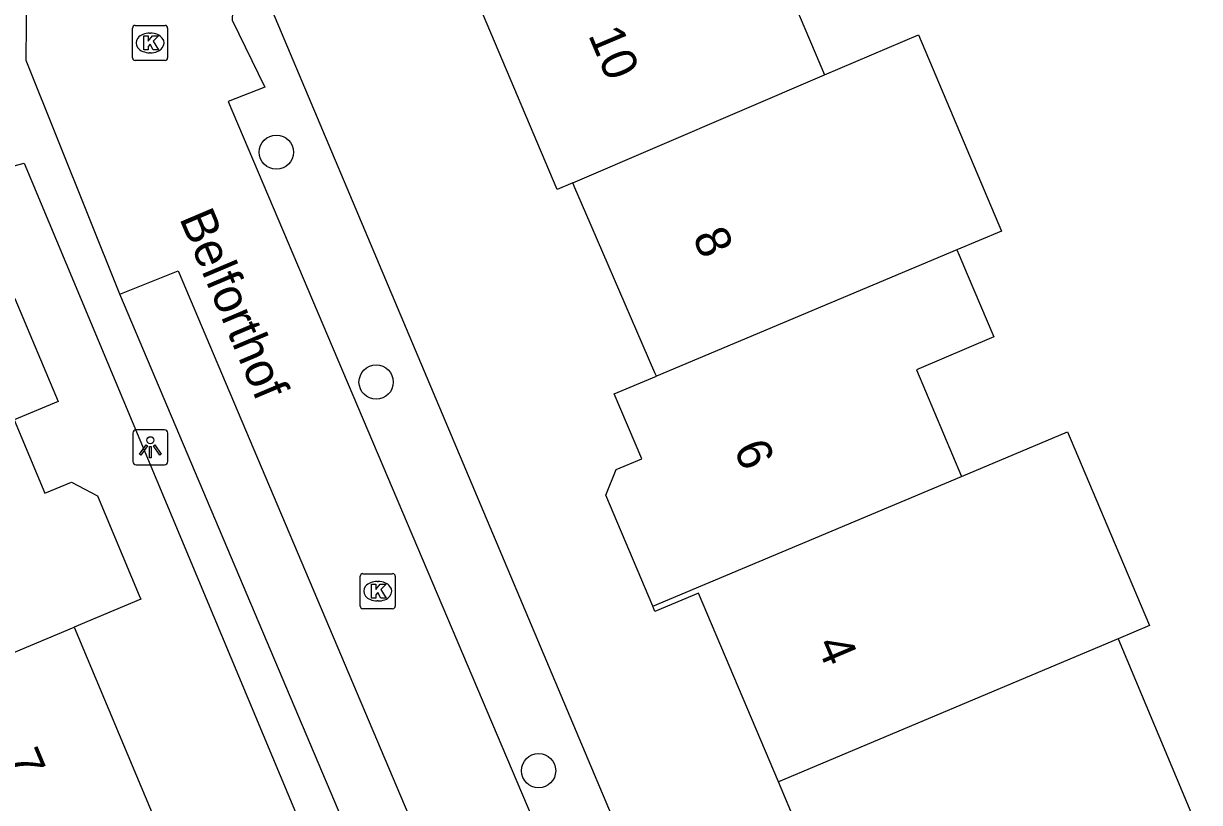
# Model space of a CAD drawing. Extents: x 157767 to 159171, y 387842 to 389425.
# Drawn here: x 158825.22 to 158858.79, y 388214.87 to 388237.1 of the extents above; entities that cross this region are included whole.
import ezdxf

# ---------------------------------------------------------------- set-up
doc = ezdxf.new("R2010")
doc.units = 0
for name, color, linetype in [('IMGEO_Boom', 7, 'Continuous'), ('IMGEO_Kolk', 7, 'Continuous'), ('IMGEO_Lichtpunt', 7, 'Continuous'), ('IMGEO_Openbare_ruimte_label', 7, 'Continuous'), ('IMGEO_Pand', 7, 'Continuous'), ('IMGEO_Pand_nummerreeks', 7, 'Continuous'), ('IMGEO_Rijbaan_lokaal_open', 7, 'Continuous'), ('IMGEO_Voetpad_open', 7, 'Continuous')]:
    doc.layers.add(name, color=color, linetype=linetype)

msp = doc.modelspace()

# ---------------------------------------------------------------- linework, layer by layer
at = {"layer": 'IMGEO_Boom'}
for centre in [(158832.441, 388233.432), (158835.288, 388226.869), (158839.924, 388215.778)]:
    msp.add_circle(centre, 0.489, dxfattribs=at)
at = {"layer": 'IMGEO_Kolk'}
for p, q in [((158828.41, 388237.048), (158829.262, 388237.048)), ((158828.335, 388236.122), (158828.335, 388236.974)), ((158828.823, 388236.828), (158828.848, 388236.828)), ((158829.336, 388236.974), (158829.336, 388236.122)), ((158829.262, 388236.048), (158828.41, 388236.048)), ((158828.846, 388236.268), (158828.821, 388236.268)), ((158834.833, 388220.476), (158834.833, 388221.328)), ((158834.908, 388221.402), (158835.76, 388221.402)), ((158835.834, 388221.328), (158835.834, 388220.476)), ((158835.321, 388221.182), (158835.346, 388221.182)), ((158835.344, 388220.622), (158835.319, 388220.622)), ((158835.76, 388220.402), (158834.908, 388220.402))]:
    msp.add_line(p, q, dxfattribs=at)
for points in [[(158828.41, 388237.048), (158829.262, 388237.048)], [(158828.335, 388236.122), (158828.335, 388236.974)], [(158828.656, 388236.748), (158828.779, 388236.748), (158828.779, 388236.597), (158828.909, 388236.748), (158829.073, 388236.748), (158828.927, 388236.597), (158829.08, 388236.348), (158828.928, 388236.348), (158828.843, 388236.512), (158828.779, 388236.445), (158828.779, 388236.348), (158828.656, 388236.348), (158828.656, 388236.748)], [(158829.336, 388236.974), (158829.336, 388236.122)], [(158829.262, 388236.048), (158828.41, 388236.048)], [(158834.833, 388220.476), (158834.833, 388221.328)], [(158834.908, 388221.402), (158835.76, 388221.402)], [(158835.834, 388221.328), (158835.834, 388220.476)], [(158835.154, 388221.102), (158835.277, 388221.102), (158835.277, 388220.951), (158835.407, 388221.102), (158835.571, 388221.102), (158835.425, 388220.951), (158835.578, 388220.702), (158835.426, 388220.702), (158835.341, 388220.866), (158835.277, 388220.799), (158835.277, 388220.702), (158835.154, 388220.702), (158835.154, 388221.102)], [(158835.76, 388220.402), (158834.908, 388220.402)]]:
    msp.add_lwpolyline(points, dxfattribs=at)
for centre, start, end in [((158828.412, 388236.972), 91.552, 178.448), ((158828.412, 388236.972), 91.552, 178.448), ((158829.26, 388236.972), 1.552, 88.448), ((158829.26, 388236.972), 1.552, 88.448), ((158828.412, 388236.124), 181.552, 268.448), ((158828.412, 388236.124), 181.552, 268.448), ((158829.26, 388236.124), 271.552, 358.448), ((158829.26, 388236.124), 271.552, 358.448), ((158834.91, 388221.326), 91.552, 178.448), ((158834.91, 388221.326), 91.552, 178.448), ((158835.758, 388221.326), 1.552, 88.448), ((158835.758, 388221.326), 1.552, 88.448), ((158834.91, 388220.478), 181.552, 268.448), ((158834.91, 388220.478), 181.552, 268.448), ((158835.758, 388220.478), 271.552, 358.448), ((158835.758, 388220.478), 271.552, 358.448)]:
    msp.add_arc(centre, 0.0765, start, end, dxfattribs=at)
for centre, major_axis, ratio, start_param, end_param in [((158828.822, 388236.548), (-0.387, 0.002), 0.722429, 4.712389, 7.853982), ((158828.847, 388236.548), (-0.39, 0.002), 0.717154, 1.570796, 4.712389), ((158835.32, 388220.902), (-0.387, 0.002), 0.722429, 4.712389, 7.853982), ((158835.345, 388220.902), (-0.39, 0.002), 0.717154, 1.570796, 4.712389)]:
    msp.add_ellipse(centre, major_axis=major_axis, ratio=ratio, start_param=start_param, end_param=end_param, dxfattribs=at)
at = {"layer": 'IMGEO_Lichtpunt'}
for p, q in [((158828.346, 388225.413), (158828.346, 388224.606)), ((158828.346, 388225.413), (158828.346, 388224.606)), ((158829.248, 388225.508), (158828.44, 388225.508)), ((158829.248, 388225.508), (158828.44, 388225.508)), ((158829.342, 388224.606), (158829.342, 388225.413)), ((158829.342, 388224.606), (158829.342, 388225.413)), ((158828.44, 388224.512), (158829.248, 388224.512)), ((158828.44, 388224.512), (158829.248, 388224.512))]:
    msp.add_line(p, q, dxfattribs=at)
for points in [[(158828.72, 388225.077), (158828.759, 388225.049), (158828.571, 388224.787), (158828.533, 388224.814), (158828.72, 388225.077)], [(158828.822, 388225.029), (158828.869, 388225.029), (158828.869, 388224.707), (158828.822, 388224.707), (158828.822, 388225.029)], [(158828.932, 388225.049), (158828.97, 388225.076), (158829.157, 388224.814), (158829.118, 388224.786), (158828.932, 388225.049)]]:
    msp.add_lwpolyline(points, dxfattribs=at)
msp.add_circle((158828.845, 388225.211), 0.0994, dxfattribs=at)
for centre, start, end in [((158828.44, 388225.413), 90, 180), ((158828.44, 388225.413), 90, 180), ((158829.248, 388225.413), 0, 90), ((158829.248, 388225.413), 0, 90), ((158828.44, 388224.606), 180, 270), ((158828.44, 388224.606), 180, 270), ((158829.248, 388224.606), 270, 0), ((158829.248, 388224.606), 270, 360)]:
    msp.add_arc(centre, 0.0946, start, end, dxfattribs=at)
at = {"layer": 'IMGEO_Pand'}
for points in [[(158845.767, 388241.119), (158845.839, 388240.948), (158846.298, 388239.863), (158848.085, 388235.64)], [(158840.901, 388232.557), (158840.46, 388232.368), (158838.118, 388237.903), (158839.612, 388238.531)], [(158848.085, 388235.64), (158850.772, 388236.777), (158853.14, 388231.179), (158851.865, 388230.643)], [(158840.901, 388232.557), (158848.085, 388235.64)], [(158843.286, 388227.035), (158843.244, 388227.132), (158842.731, 388228.321), (158841.274, 388231.694), (158840.962, 388232.417), (158840.901, 388232.557)], [(158817.714, 388231.965), (158818.626, 388229.792), (158822.581, 388231.452), (158823.517, 388229.22), (158824.255, 388229.53), (158824.976, 388229.258), (158826.211, 388226.316), (158824.955, 388225.794)], [(158851.865, 388230.643), (158843.286, 388227.035)], [(158851.865, 388230.643), (158851.927, 388230.496), (158852.159, 388229.947), (158852.916, 388228.157), (158850.708, 388227.222), (158851.996, 388224.179)], [(158843.184, 388220.474), (158841.844, 388223.64), (158842.142, 388224.375), (158842.868, 388224.682), (158842.086, 388226.531), (158843.286, 388227.035)], [(158824.955, 388225.794), (158825.835, 388223.698), (158826.591, 388224.015), (158827.331, 388223.621), (158828.524, 388220.777), (158828.569, 388220.67), (158827.325, 388220.148), (158826.67, 388219.873)], [(158851.996, 388224.179), (158855.02, 388225.45), (158856.249, 388222.547), (158857.36, 388219.922), (158856.469, 388219.545)], [(158843.184, 388220.474), (158851.996, 388224.179)], [(158846.769, 388215.461), (158844.488, 388220.85), (158843.247, 388220.325), (158843.184, 388220.474)], [(158817.758, 388216.134), (158826.67, 388219.873)], [(158826.67, 388219.873), (158828.944, 388214.455)], [(158856.469, 388219.545), (158846.769, 388215.461)], [(158856.469, 388219.545), (158858.789, 388214.007), (158856.68, 388213.109)], [(158847.855, 388209.398), (158847.797, 388209.535), (158846.413, 388212.805), (158846.641, 388213.303), (158847.524, 388213.677), (158846.769, 388215.461)]]:
    msp.add_lwpolyline(points, dxfattribs=at)
at = {"layer": 'IMGEO_Rijbaan_lokaal_open'}
for points in [[(158836.578, 388261.574), (158831.622, 388259.452), (158831.507, 388250.964), (158830.557, 388250.967), (158830.547, 388250), (158830.433, 388239.528), (158831.273, 388239.517), (158831.182, 388237.198), (158832.116, 388235.285), (158831.06, 388234.88), (158842.862, 388207.094), (158843.706, 388207.413), (158847.295, 388199.213)], [(158827.976, 388229.382), (158825.297, 388236.05), (158825.316, 388238.149)], [(158827.976, 388229.382), (158829.635, 388230.049), (158843.355, 388197.648)]]:
    msp.add_lwpolyline(points, dxfattribs=at)
at = {"layer": 'IMGEO_Voetpad_open'}
for points in [[(158836.982, 388259.422), (158832.586, 388257.569), (158832.488, 388250), (158832.325, 388237.462), (158846.775, 388203.207), (158850.861, 388201.476)], [(158824.614, 388233.02), (158824.636, 388232.959), (158825.238, 388233.12), (158840.562, 388196.486)], [(158841.694, 388196.988), (158827.976, 388229.382)]]:
    msp.add_lwpolyline(points, dxfattribs=at)

# ---------------------------------------------------------------- texts
at = {"layer": 'IMGEO_Openbare_ruimte_label'}
msp.add_text('Belforthof', height=1, rotation=292.9504, dxfattribs=at).set_placement((158829.66, 388231.548))
at = {"layer": 'IMGEO_Pand_nummerreeks'}
for s, rotation, p in [('10', 292.9353, (158841.331, 388236.779)), ('8', 293.3535, (158844.308, 388231.022)), ('6', 292.9238, (158845.481, 388224.972)), ('4', 292.9415, (158847.842, 388219.391)), ('7', 292.7696, (158824.673, 388216.156))]:
    msp.add_text(s, height=1, rotation=rotation, dxfattribs=at).set_placement(p)

doc.saveas('drawing.dxf')
